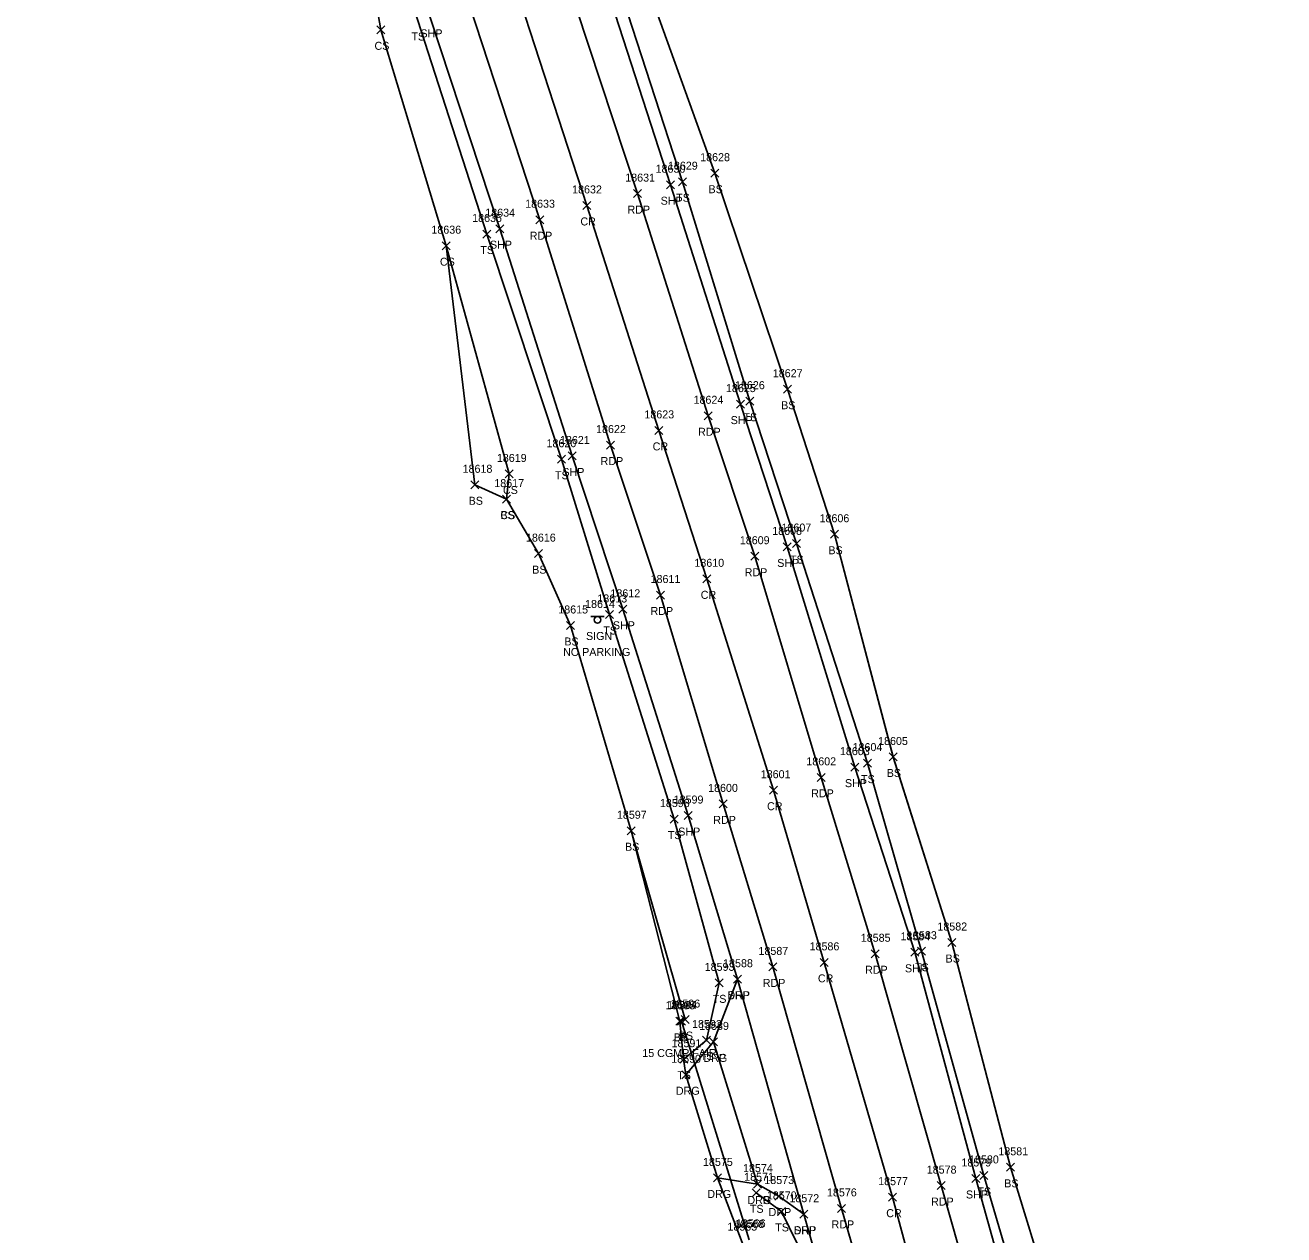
# Model space of a CAD drawing. Extents: x 1439173 to 1457902, y 641926 to 659889.
# Drawn here: x 1445242.7 to 1445557.1, y 659259.6 to 659561.9 of the extents above; entities that cross this region are included whole.
import ezdxf

# ---------------------------------------------------------------- set-up
doc = ezdxf.new("R2010")
doc.units = 0
for name, color, linetype in [('D_A', 7, 'Continuous'), ('D_C', 7, 'Continuous'), ('D_I', 7, 'Continuous'), ('D_TIC', 7, 'Continuous'), ('DCP', 7, 'Continuous'), ('L_A', 7, 'Continuous'), ('L_I', 7, 'Continuous'), ('L_TIC', 7, 'Continuous'), ('LELB', 7, 'Continuous'), ('LSOGP', 7, 'Continuous'), ('P_A', 7, 'Continuous'), ('P_I', 7, 'Continuous'), ('P_TIC', 7, 'Continuous'), ('PET', 7, 'Continuous'), ('PRC', 7, 'Continuous'), ('PSP', 7, 'Continuous'), ('R_A', 7, 'Continuous'), ('R_I', 7, 'Continuous'), ('R_TIC', 7, 'Continuous'), ('RDG', 7, 'Continuous'), ('RDP', 7, 'Continuous'), ('S_A', 7, 'Continuous'), ('S_C', 7, 'Continuous'), ('S_I', 7, 'Continuous'), ('SSGN', 7, 'Continuous')]:
    doc.layers.add(name, color=color, linetype=linetype)

msp = doc.modelspace()

# ---------------------------------------------------------------- linework, layer by layer
at = {"layer": 'D_TIC'}
for points in [[(1445405.69, 659312.04), (1445407.69, 659314.04)], [(1445407.69, 659312.04), (1445405.69, 659314.04)]]:
    msp.add_lwpolyline(points, dxfattribs=at)
at = {"layer": 'DCP'}
msp.add_lwpolyline([(1445423.55, 659258.32), (1445406.69, 659313.04)], dxfattribs=at)
at = {"layer": 'L_TIC'}
for points in [[(1445330.54, 659559.76), (1445332.54, 659561.76)], [(1445332.54, 659559.76), (1445330.54, 659561.76)], [(1445405.93, 659521.8), (1445407.93, 659523.8)], [(1445407.93, 659521.8), (1445405.93, 659523.8)], [(1445413.98, 659523.93), (1445415.98, 659525.93)], [(1445415.98, 659523.93), (1445413.98, 659525.93)], [(1445357.02, 659508.73), (1445359.02, 659510.73)], [(1445359.02, 659508.73), (1445357.02, 659510.73)], [(1445346.88, 659505.81), (1445348.88, 659507.81)], [(1445348.88, 659505.81), (1445346.88, 659507.81)], [(1445432.12, 659469.94), (1445434.12, 659471.94)], [(1445434.12, 659469.94), (1445432.12, 659471.94)], [(1445422.74, 659466.95), (1445424.74, 659468.95)], [(1445424.74, 659466.95), (1445422.74, 659468.95)], [(1445375.68, 659452.44), (1445377.68, 659454.44)], [(1445377.68, 659452.44), (1445375.68, 659454.44)], [(1445362.63, 659448.76), (1445364.63, 659450.76)], [(1445364.63, 659448.76), (1445362.63, 659450.76)], [(1445354.06, 659446.06), (1445356.06, 659448.06)], [(1445356.06, 659446.06), (1445354.06, 659448.06)], [(1445361.98, 659442.47), (1445363.98, 659444.47)], [(1445363.98, 659442.47), (1445361.98, 659444.47)], [(1445361.98, 659442.47), (1445363.98, 659444.47)], [(1445363.98, 659442.47), (1445361.98, 659444.47)], [(1445443.93, 659433.69), (1445445.93, 659435.69)], [(1445445.93, 659433.69), (1445443.93, 659435.69)], [(1445434.38, 659431.37), (1445436.38, 659433.37)], [(1445436.38, 659431.37), (1445434.38, 659433.37)], [(1445369.94, 659428.85), (1445371.94, 659430.85)], [(1445371.94, 659428.85), (1445369.94, 659430.85)], [(1445387.72, 659413.64), (1445389.72, 659415.64)], [(1445389.72, 659413.64), (1445387.72, 659415.64)], [(1445377.96, 659410.89), (1445379.96, 659412.89)], [(1445379.96, 659410.89), (1445377.96, 659412.89)], [(1445458.51, 659378.03), (1445460.51, 659380.03)], [(1445460.51, 659378.03), (1445458.51, 659380.03)], [(1445452.12, 659376.5), (1445454.12, 659378.5)], [(1445454.12, 659376.5), (1445452.12, 659378.5)], [(1445403.87, 659362.51), (1445405.87, 659364.51)], [(1445405.87, 659362.51), (1445403.87, 659364.51)], [(1445393.13, 659359.59), (1445395.13, 659361.59)], [(1445395.13, 659359.59), (1445393.13, 659361.59)], [(1445473.19, 659331.66), (1445475.19, 659333.66)], [(1445475.19, 659331.66), (1445473.19, 659333.66)], [(1445465.61, 659329.49), (1445467.61, 659331.49)], [(1445467.61, 659329.49), (1445465.61, 659331.49)], [(1445415.07, 659321.58), (1445417.07, 659323.58)], [(1445417.07, 659321.58), (1445415.07, 659323.58)], [(1445405.27, 659311.97), (1445407.27, 659313.97)], [(1445407.27, 659311.97), (1445405.27, 659313.97)], [(1445406.55, 659312.4), (1445408.55, 659314.4)], [(1445408.55, 659312.4), (1445406.55, 659314.4)], [(1445411.9, 659307.29), (1445413.9, 659309.29)], [(1445413.9, 659307.29), (1445411.9, 659309.29)], [(1445406.22, 659302.5), (1445408.22, 659304.5)], [(1445408.22, 659302.5), (1445406.22, 659304.5)], [(1445481.19, 659273.45), (1445483.19, 659275.45)], [(1445483.19, 659273.45), (1445481.19, 659275.45)], [(1445487.85, 659275.48), (1445489.85, 659277.48)], [(1445489.85, 659275.48), (1445487.85, 659277.48)], [(1445424.35, 659269.11), (1445426.35, 659271.11)], [(1445426.35, 659269.11), (1445424.35, 659271.11)], [(1445430.68, 659264.46), (1445432.68, 659266.46)], [(1445432.68, 659264.46), (1445430.68, 659266.46)]]:
    msp.add_lwpolyline(points, dxfattribs=at)
at = {"layer": 'LELB'}
for points in [[(1445407.22, 659303.5), (1445412.9, 659308.29), (1445416.07, 659322.58), (1445404.87, 659363.51), (1445388.72, 659414.64), (1445376.68, 659453.44), (1445358.02, 659509.73), (1445340.79, 659563.09), (1445321.46, 659618.93), (1445302.38, 659673.12), (1445283.83, 659730.83), (1445267.1, 659784.3), (1445255.74, 659821.31), (1445242.71, 659864.02)], [(1445521.96, 659176.45), (1445513.18, 659182.98), (1445507.25, 659188.9), (1445491.81, 659241.87), (1445482.19, 659274.45), (1445466.61, 659330.49), (1445453.12, 659377.5), (1445435.38, 659432.37), (1445423.74, 659467.95), (1445406.93, 659522.8), (1445392.1, 659568.45), (1445393.15, 659577.59), (1445396.9, 659584.59)], [(1445515.07, 659196.59), (1445514.03, 659196.2), (1445512.12, 659198.04), (1445498.78, 659244.21), (1445488.85, 659276.48), (1445474.19, 659332.66), (1445459.51, 659379.03), (1445444.93, 659434.69), (1445433.12, 659470.94), (1445414.98, 659524.93), (1445398.51, 659570.74), (1445400.73, 659576.28), (1445401.61, 659576.68)], [(1445362.98, 659443.47), (1445363.63, 659449.76), (1445347.88, 659506.81), (1445331.54, 659560.76)], [(1445406.27, 659312.97), (1445407.55, 659313.4), (1445394.13, 659360.59), (1445378.96, 659411.89), (1445370.94, 659429.85), (1445362.98, 659443.47), (1445355.06, 659447.06)], [(1445515.01, 658913.3), (1445505.43, 658965.27), (1445495.52, 659015.66), (1445494.71, 659019.18), (1445483.27, 659072.75), (1445470.11, 659128.44), (1445457.44, 659178.76), (1445443.49, 659231.9), (1445437.46, 659253.56), (1445431.68, 659265.46), (1445425.35, 659270.11)]]:
    msp.add_lwpolyline(points, dxfattribs=at)
at = {"layer": 'LSOGP'}
for points in [[(1445475.15, 658909.05), (1445476.82, 658961.06), (1445466.23, 659010.54), (1445463.83, 659019.39), (1445456.72, 659066.86), (1445457.15, 659125.87), (1445444.27, 659175.83), (1445430.93, 659227.91), (1445424.45, 659249.81), (1445421.79, 659257.66), (1445415.63, 659273.82), (1445407.78, 659299.62), (1445407.21, 659303.51), (1445406.27, 659312.96), (1445394.13, 659360.59), (1445378.96, 659411.89), (1445370.94, 659429.85), (1445362.98, 659443.47), (1445355.06, 659447.06), (1445347.88, 659506.81), (1445331.54, 659560.76), (1445321.46, 659618.93)], [(1445398.51, 659570.74), (1445414.98, 659524.93), (1445433.12, 659470.94), (1445444.93, 659434.69), (1445459.51, 659379.02), (1445474.19, 659332.66), (1445488.86, 659276.48), (1445498.78, 659244.21)]]:
    msp.add_lwpolyline(points, dxfattribs=at)
at = {"layer": 'P_TIC'}
for points in [[(1445394.69, 659518.82), (1445396.69, 659520.82)], [(1445396.69, 659518.82), (1445394.69, 659520.82)], [(1445402.92, 659521.05), (1445404.92, 659523.05)], [(1445404.92, 659521.05), (1445402.92, 659523.05)], [(1445381.99, 659515.87), (1445383.99, 659517.87)], [(1445383.99, 659515.87), (1445381.99, 659517.87)], [(1445370.26, 659512.3), (1445372.26, 659514.3)], [(1445372.26, 659512.3), (1445370.26, 659514.3)], [(1445360.29, 659510.06), (1445362.29, 659512.06)], [(1445362.29, 659510.06), (1445360.29, 659512.06)], [(1445420.42, 659466.22), (1445422.42, 659468.22)], [(1445422.42, 659466.22), (1445420.42, 659468.22)], [(1445412.32, 659463.3), (1445414.32, 659465.3)], [(1445414.32, 659463.3), (1445412.32, 659465.3)], [(1445400.04, 659459.65), (1445402.04, 659461.65)], [(1445402.04, 659459.65), (1445400.04, 659461.65)], [(1445387.97, 659455.98), (1445389.97, 659457.98)], [(1445389.97, 659455.98), (1445387.97, 659457.98)], [(1445378.38, 659453.25), (1445380.38, 659455.25)], [(1445380.38, 659453.25), (1445378.38, 659455.25)], [(1445432.04, 659430.53), (1445434.04, 659432.53)], [(1445434.04, 659430.53), (1445432.04, 659432.53)], [(1445423.96, 659428.2), (1445425.96, 659430.2)], [(1445425.96, 659428.2), (1445423.96, 659430.2)], [(1445412.04, 659422.55), (1445414.04, 659424.55)], [(1445414.04, 659422.55), (1445412.04, 659424.55)], [(1445400.45, 659418.51), (1445402.45, 659420.51)], [(1445402.45, 659418.51), (1445400.45, 659420.51)], [(1445390.99, 659414.94), (1445392.99, 659416.94)], [(1445392.99, 659414.94), (1445390.99, 659416.94)], [(1445448.97, 659375.49), (1445450.97, 659377.49)], [(1445450.97, 659375.49), (1445448.97, 659377.49)], [(1445440.58, 659372.94), (1445442.58, 659374.94)], [(1445442.58, 659372.94), (1445440.58, 659374.94)], [(1445428.62, 659369.72), (1445430.62, 659371.72)], [(1445430.62, 659369.72), (1445428.62, 659371.72)], [(1445416.12, 659366.3), (1445418.12, 659368.3)], [(1445418.12, 659366.3), (1445416.12, 659368.3)], [(1445407.32, 659363.39), (1445409.32, 659365.39)], [(1445409.32, 659363.39), (1445407.32, 659365.39)], [(1445441.32, 659326.7), (1445443.32, 659328.7)], [(1445443.32, 659326.7), (1445441.32, 659328.7)], [(1445454.05, 659328.85), (1445456.05, 659330.85)], [(1445456.05, 659328.85), (1445454.05, 659330.85)], [(1445463.97, 659329.21), (1445465.97, 659331.21)], [(1445465.97, 659329.21), (1445463.97, 659331.21)], [(1445428.49, 659325.56), (1445430.49, 659327.56)], [(1445430.49, 659325.56), (1445428.49, 659327.56)], [(1445419.66, 659322.49), (1445421.66, 659324.49)], [(1445421.66, 659322.49), (1445419.66, 659324.49)], [(1445470.53, 659270.91), (1445472.53, 659272.91)], [(1445472.53, 659270.91), (1445470.53, 659272.91)], [(1445479.2, 659272.69), (1445481.2, 659274.69)], [(1445481.2, 659272.69), (1445479.2, 659274.69)], [(1445458.39, 659268.02), (1445460.39, 659270.02)], [(1445460.39, 659268.02), (1445458.39, 659270.02)], [(1445445.67, 659265.21), (1445447.67, 659267.21)], [(1445447.67, 659265.21), (1445445.67, 659267.21)], [(1445436.22, 659263.76), (1445438.22, 659265.76)], [(1445438.22, 659263.76), (1445436.22, 659265.76)]]:
    msp.add_lwpolyline(points, dxfattribs=at)
at = {"layer": 'PET'}
for points in [[(1445551.74, 658918.41), (1445542.33, 658971.3), (1445532.19, 659023.38), (1445520.09, 659079.52), (1445508.55, 659131.29), (1445493.89, 659189.65), (1445480.69, 659239.73), (1445471.53, 659271.91), (1445455.05, 659329.85), (1445441.58, 659373.94), (1445424.96, 659429.2), (1445413.32, 659464.3), (1445395.69, 659519.82), (1445377.33, 659575.42), (1445360, 659629.99), (1445341.21, 659687.08), (1445323.62, 659741.89), (1445305.26, 659797.64), (1445293.95, 659833.63), (1445279.85, 659876.68)], [(1445526.51, 658914.41), (1445517.19, 658967.01), (1445506.93, 659018.47), (1445506.72, 659019.84), (1445494.76, 659075.05), (1445482.15, 659131.07), (1445469.62, 659182.06), (1445455.86, 659234.27), (1445446.67, 659266.21), (1445429.49, 659326.56), (1445417.12, 659367.3), (1445401.45, 659419.51), (1445388.97, 659456.98), (1445371.26, 659513.3), (1445353.6, 659567.13), (1445335.61, 659622.92), (1445317.13, 659679.71), (1445299.72, 659734.3), (1445281.2, 659790.07), (1445269.64, 659826.15), (1445255.5, 659868.56)]]:
    msp.add_lwpolyline(points, dxfattribs=at)
at = {"layer": 'PRC'}
msp.add_lwpolyline([(1445539.62, 658916.36), (1445529.84, 658969.19), (1445519.72, 659020.73), (1445519.89, 659021.87), (1445507.82, 659077.13), (1445495.65, 659131.8), (1445481.62, 659186.27), (1445468.16, 659236.65), (1445459.39, 659269.02), (1445442.32, 659327.7), (1445429.62, 659370.72), (1445413.04, 659423.55), (1445401.04, 659460.65), (1445382.99, 659516.87), (1445365.32, 659571.44), (1445347.59, 659626.58), (1445328.94, 659683.31), (1445311.35, 659737.84), (1445293.22, 659793.72), (1445281.67, 659829.56), (1445267.77, 659872.23)], dxfattribs=at)
at = {"layer": 'PSP'}
for points in [[(1445557.14, 658946.18), (1445552.68, 658972.7), (1445543.02, 659020.22), (1445519.39, 659125.38), (1445515.98, 659140.19), (1445509.07, 659169.39), (1445502.69, 659192.49), (1445489.22, 659241.45), (1445480.2, 659273.69), (1445464.97, 659330.21), (1445449.97, 659376.49), (1445433.04, 659431.53), (1445421.42, 659467.22), (1445403.92, 659522.05), (1445387.17, 659573.79), (1445368.68, 659632.39), (1445350.19, 659690.04), (1445333.1, 659744.63), (1445314.45, 659801.53), (1445303.32, 659837.37), (1445289.28, 659879.6)], [(1445518.27, 658912.76), (1445508.55, 658965.49), (1445498.62, 659016.48), (1445498.17, 659018.26), (1445486.08, 659073.4), (1445473.52, 659129.41), (1445460.46, 659179.4), (1445446.41, 659232.73), (1445437.22, 659264.76), (1445420.66, 659323.49), (1445408.32, 659364.39), (1445391.99, 659415.94), (1445379.38, 659454.25), (1445361.29, 659511.06), (1445343.92, 659563.87), (1445325.99, 659620.6), (1445307.75, 659674.95), (1445289.41, 659731.75), (1445271.68, 659785.21), (1445260.31, 659822.88), (1445246.06, 659865.01)]]:
    msp.add_lwpolyline(points, dxfattribs=at)
at = {"layer": 'R_TIC'}
for points in [[(1445419.66, 659322.49), (1445421.66, 659324.49)], [(1445421.66, 659322.49), (1445419.66, 659324.49)], [(1445413.68, 659306.82), (1445415.68, 659308.82)], [(1445415.68, 659306.82), (1445413.68, 659308.82)], [(1445413.68, 659306.82), (1445415.68, 659308.82)], [(1445415.68, 659306.82), (1445413.68, 659308.82)], [(1445413.68, 659306.82), (1445415.68, 659308.82)], [(1445415.68, 659306.82), (1445413.68, 659308.82)], [(1445406.78, 659298.61), (1445408.78, 659300.61)], [(1445408.78, 659298.61), (1445406.78, 659300.61)], [(1445414.63, 659272.82), (1445416.63, 659274.82)], [(1445416.63, 659272.82), (1445414.63, 659274.82)], [(1445424.64, 659271.29), (1445426.64, 659273.29)], [(1445426.64, 659271.29), (1445424.64, 659273.29)], [(1445424.64, 659271.29), (1445426.64, 659273.29)], [(1445426.64, 659271.29), (1445424.64, 659273.29)], [(1445429.95, 659268.3), (1445431.95, 659270.3)], [(1445431.95, 659268.3), (1445429.95, 659270.3)], [(1445436.22, 659263.76), (1445438.22, 659265.76)], [(1445438.22, 659263.76), (1445436.22, 659265.76)]]:
    msp.add_lwpolyline(points, dxfattribs=at)
at = {"layer": 'RDG'}
for points in [[(1445414.68, 659307.82), (1445407.78, 659299.61)], [(1445425.64, 659272.29), (1445415.63, 659273.82)]]:
    msp.add_lwpolyline(points, dxfattribs=at)
at = {"layer": 'RDP'}
for points in [[(1445420.66, 659323.49), (1445414.68, 659307.82)], [(1445437.22, 659264.76), (1445430.95, 659269.3), (1445425.64, 659272.29), (1445414.68, 659307.82)]]:
    msp.add_lwpolyline(points, dxfattribs=at)
at = {"layer": 'SSGN'}
for p, q in [((1445384.03, 659414.13), (1445387.37, 659414.13)), ((1445385.68, 659413.29), (1445385.68, 659413.29))]:
    msp.add_line(p, q, dxfattribs=at)
msp.add_circle((1445385.68, 659413.29), 0.833, dxfattribs=at)

# ---------------------------------------------------------------- texts
at = {"layer": 'D_A'}
msp.add_text('P', height=2, dxfattribs=at).set_placement((1445406.06, 659308.04))
at = {"layer": 'D_C'}
msp.add_text('15 CGMP FAIR', height=2, dxfattribs=at).set_placement((1445396.88, 659304.04))
at = {"layer": 'D_I'}
for s, p in [('18594', (1445403.09, 659316.04)), ('18568', (1445419.92, 659261.32))]:
    msp.add_text(s, height=2, dxfattribs=at).set_placement(p)
at = {"layer": 'L_A'}
for s, p in [('TS', (1445339.2, 659558.09)), ('CS', (1445329.98, 659555.76)), ('BS', (1445413.42, 659519.93)), ('TS', (1445405.34, 659517.8)), ('TS', (1445356.43, 659504.73)), ('CS', (1445346.32, 659501.81)), ('BS', (1445431.56, 659465.94)), ('TS', (1445422.15, 659462.95)), ('TS', (1445375.08, 659448.44)), ('CS', (1445362.07, 659444.76)), ('BS', (1445353.5, 659442.06)), ('CS', (1445361.42, 659438.47)), ('BS', (1445361.42, 659438.47)), ('TS', (1445433.79, 659427.37)), ('BS', (1445443.37, 659429.69)), ('BS', (1445369.38, 659424.85)), ('TS', (1445387.13, 659409.64)), ('BS', (1445377.4, 659406.89)), ('BS', (1445457.95, 659374.03)), ('TS', (1445451.53, 659372.5)), ('TS', (1445403.28, 659358.51)), ('BS', (1445392.57, 659355.59)), ('BS', (1445472.63, 659327.66)), ('TS', (1445465.02, 659325.49)), ('TS', (1445414.47, 659317.58)), ('BS', (1445404.71, 659307.97)), ('BS', (1445405.99, 659308.4)), ('TS', (1445411.31, 659303.29)), ('TS', (1445405.62, 659298.5)), ('BS', (1445487.3, 659271.48)), ('TS', (1445480.6, 659269.45)), ('TS', (1445423.76, 659265.11)), ('TS', (1445430.09, 659260.46))]:
    msp.add_text(s, height=2, dxfattribs=at).set_placement(p)
at = {"layer": 'L_I'}
for s, p in [('18628', (1445411.34, 659527.93)), ('18629', (1445403.29, 659525.8)), ('18635', (1445354.38, 659512.73)), ('18636', (1445344.19, 659509.81)), ('18627', (1445429.48, 659473.94)), ('18626', (1445420.04, 659470.95)), ('18620', (1445372.95, 659456.44)), ('18619', (1445360.55, 659452.76)), ('18618', (1445351.99, 659450.06)), ('18617', (1445359.91, 659446.47)), ('18617', (1445359.91, 659446.47)), ('18606', (1445441.16, 659437.69)), ('18607', (1445431.66, 659435.37)), ('18616', (1445367.82, 659432.85)), ('18615', (1445375.89, 659414.89)), ('18613', (1445385.65, 659417.64)), ('18604', (1445449.41, 659380.5)), ('18605', (1445455.79, 659382.03)), ('18598', (1445401.28, 659366.51)), ('18597', (1445390.54, 659363.59)), ('18583', (1445463.02, 659333.49)), ('18582', (1445470.6, 659335.66)), ('18593', (1445412.47, 659325.58)), ('18595', (1445402.68, 659315.97)), ('18596', (1445403.91, 659316.4)), ('18592', (1445409.31, 659311.29)), ('18591', (1445404.19, 659306.5)), ('18580', (1445478.51, 659277.45)), ('18581', (1445485.83, 659279.48)), ('18571', (1445422.32, 659273.11)), ('18570', (1445428, 659268.46)), ('18565', (1445418.15, 659260.66)), ('18566', (1445420.26, 659261.48))]:
    msp.add_text(s, height=2, dxfattribs=at).set_placement(p)
at = {"layer": 'P_A'}
for s, p in [('SHP', (1445341.46, 659558.87)), ('SHP', (1445401.46, 659517.05)), ('RDP', (1445393.18, 659514.82)), ('CR', (1445381.42, 659511.87)), ('SHP', (1445358.82, 659506.06)), ('RDP', (1445368.75, 659508.3)), ('SHP', (1445418.95, 659462.22)), ('RDP', (1445410.81, 659459.3)), ('CR', (1445399.47, 659455.65)), ('RDP', (1445386.46, 659451.98)), ('SHP', (1445376.92, 659449.25)), ('RDP', (1445422.45, 659424.2)), ('SHP', (1445430.58, 659426.53)), ('CR', (1445411.48, 659418.55)), ('RDP', (1445398.94, 659414.51)), ('SHP', (1445389.53, 659410.94)), ('SHP', (1445447.5, 659371.49)), ('RDP', (1445439.07, 659368.94)), ('CR', (1445428.05, 659365.72)), ('RDP', (1445414.61, 659362.3)), ('SHP', (1445405.85, 659359.39)), ('RDP', (1445452.54, 659324.85)), ('SHP', (1445462.5, 659325.21)), ('RDP', (1445426.98, 659321.56)), ('CR', (1445440.75, 659322.7)), ('SHP', (1445418.19, 659318.49)), ('SHP', (1445477.73, 659268.69)), ('CR', (1445457.82, 659264.02)), ('RDP', (1445469.02, 659266.91)), ('RDP', (1445444.16, 659261.21)), ('SHP', (1445434.75, 659259.76))]:
    msp.add_text(s, height=2, dxfattribs=at).set_placement(p)
at = {"layer": 'P_I'}
for s, p in [('18630', (1445400.2, 659525.05)), ('18631', (1445392.62, 659522.82)), ('18632', (1445379.35, 659519.87)), ('18633', (1445367.62, 659516.3)), ('18634', (1445357.65, 659514.06)), ('18625', (1445417.78, 659470.22)), ('18624', (1445409.68, 659467.3)), ('18623', (1445397.4, 659463.65)), ('18622', (1445385.33, 659459.98)), ('18621', (1445376.31, 659457.25)), ('18608', (1445429.33, 659434.53)), ('18609', (1445421.24, 659432.2)), ('18610', (1445409.89, 659426.55)), ('18611', (1445398.95, 659422.51)), ('18612', (1445388.92, 659418.94)), ('18603', (1445446.25, 659379.49)), ('18602', (1445437.86, 659376.94)), ('18601', (1445426.47, 659373.72)), ('18600', (1445413.32, 659370.3)), ('18599', (1445404.72, 659367.39)), ('18584', (1445461.38, 659333.21)), ('18586', (1445438.67, 659330.7)), ('18585', (1445451.46, 659332.85)), ('18587', (1445425.9, 659329.56)), ('18588', (1445417.07, 659326.49)), ('18579', (1445476.6, 659276.69)), ('18578', (1445467.94, 659274.91)), ('18577', (1445455.8, 659272.02)), ('18572', (1445433.63, 659267.76)), ('18576', (1445443.02, 659269.21))]:
    msp.add_text(s, height=2, dxfattribs=at).set_placement(p)
at = {"layer": 'R_A'}
for s, p in [('DRP', (1445418.14, 659318.49)), ('DRG', (1445412.16, 659302.82)), ('DRP', (1445412.16, 659302.82)), ('DRP', (1445412.16, 659302.82)), ('DRG', (1445405.27, 659294.61)), ('DRG', (1445413.12, 659268.82)), ('DRG', (1445423.13, 659267.29)), ('DRP', (1445423.13, 659267.29)), ('DRP', (1445428.43, 659264.3)), ('DRP', (1445434.71, 659259.76))]:
    msp.add_text(s, height=2, dxfattribs=at).set_placement(p)
at = {"layer": 'R_I'}
for s, p in [('18588', (1445417.07, 659326.49)), ('18589', (1445411.08, 659310.82)), ('18589', (1445411.08, 659310.82)), ('18589', (1445411.08, 659310.82)), ('18590', (1445404.1, 659302.61)), ('18575', (1445412.04, 659276.82)), ('18574', (1445422.05, 659275.29)), ('18574', (1445422.05, 659275.29)), ('18573', (1445427.36, 659272.3)), ('18572', (1445433.63, 659267.76))]:
    msp.add_text(s, height=2, dxfattribs=at).set_placement(p)
at = {"layer": 'S_A'}
msp.add_text('SIGN', height=2, dxfattribs=at).set_placement((1445382.82, 659408.27))
at = {"layer": 'S_C'}
msp.add_text('NO PARKING', height=2, dxfattribs=at).set_placement((1445377.1, 659404.27))
at = {"layer": 'S_I'}
msp.add_text('18614', height=2, dxfattribs=at).set_placement((1445382.59, 659416.27))

doc.saveas('drawing.dxf')
